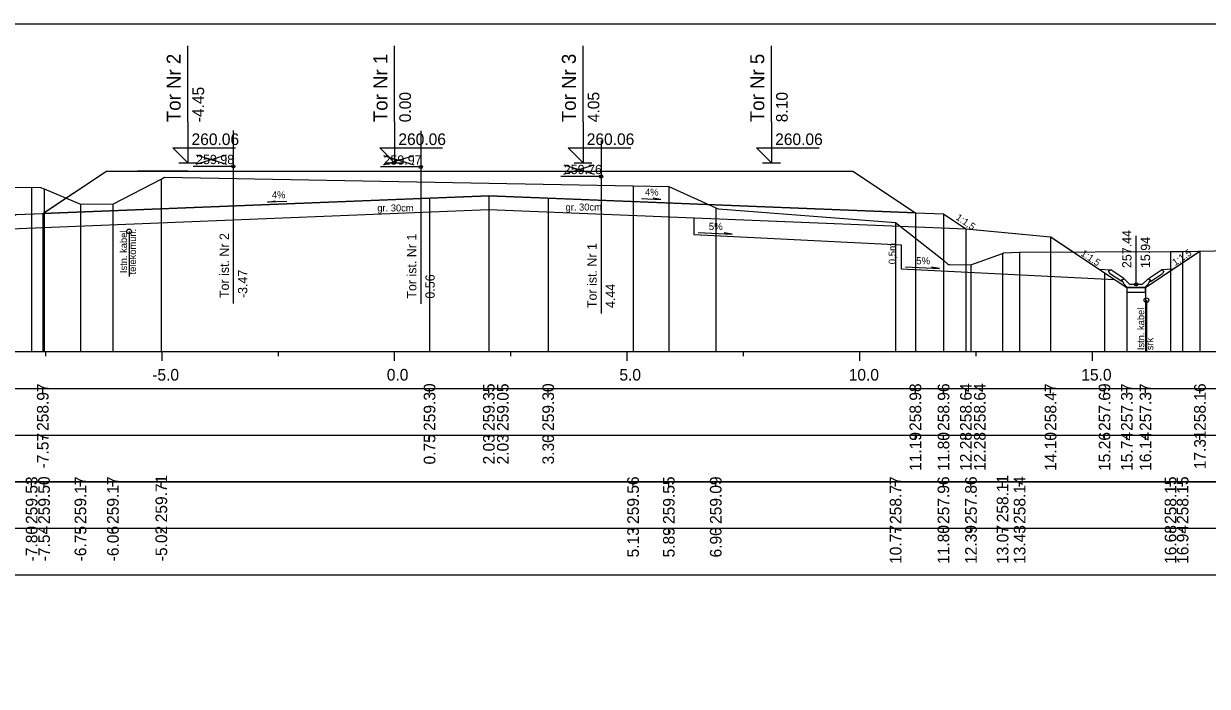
# Model space of a CAD drawing. Extents: x 6516023 to 6560129, y 5513077 to 5529206.
# Drawn here: x 6516395.49 to 6516420.93, y 5514465.41 to 5514479.66 of the extents above; entities that cross this region are included whole.
import ezdxf

# ---------------------------------------------------------------- set-up
doc = ezdxf.new("R2010")
doc.units = 0
for name, color, linetype in [('IR_default', 7, 'Continuous'), ('TOR_PRZEK_P-kable', 7, 'Continuous'), ('TOR_PRZEK_P-komponent', 7, 'Continuous'), ('TOR_PRZEK_P-odwodnienie', 7, 'Continuous'), ('TOR_PRZEK_P-opisy', 7, 'Continuous'), ('TOR_PRZEK_P-schodkowanie+wymiana', 7, 'Continuous'), ('TOR_PRZEK_P-tabelka istniejace', 7, 'Continuous'), ('TOR_PRZEK_P-tabelka projektowane', 7, 'Continuous'), ('TOR_PRZEK_P-teren istniejacy', 7, 'Continuous'), ('TOR_PRZEK_P-tory istniejace', 7, 'Continuous'), ('TOR_PRZEK_P-tory projektowane', 7, 'Continuous'), ('TOR_PRZEK_P-uklad odniesienia', 7, 'Continuous'), ('TOR_PRZEK_P-warstwa ochronna I', 7, 'Continuous'), ('TOR_PRZEK_P-warstwa ochronna II', 7, 'Continuous'), ('TOR_PS_T-skarpy projektowane', 7, 'Continuous'), ('TOR_RAMKI-ramka+tabelka 1', 7, 'Continuous')]:
    doc.layers.add(name, color=color, linetype=linetype)

msp = doc.modelspace()

# ---------------------------------------------------------------- linework, layer by layer
at = {"layer": 'IR_default'}
msp.add_lwpolyline([(6516395.332, 5514475.551), (6516395.898, 5514475.573), (6516395.929, 5514475.595), (6516397.267, 5514476.486), (6516397.278, 5514476.486), (6516397.937, 5514476.486), (6516397.953, 5514476.486), (6516399.017, 5514476.486), (6516399.034, 5514476.486), (6516400.767, 5514476.486), (6516401.344, 5514476.486), (6516401.713, 5514476.486), (6516403.463, 5514476.486), (6516403.464, 5514476.486), (6516405.213, 5514476.486), (6516405.213, 5514476.486), (6516405.763, 5514476.487), (6516405.764, 5514476.487), (6516407.513, 5514476.487), (6516407.515, 5514476.487), (6516409.263, 5514476.487), (6516409.264, 5514476.487), (6516409.813, 5514476.486), (6516409.819, 5514476.486), (6516413.313, 5514476.486), (6516413.316, 5514476.484), (6516414.657, 5514475.59), (6516414.658, 5514475.59), (6516415.263, 5514475.566), (6516415.265, 5514475.565), (6516415.742, 5514475.247), (6516415.746, 5514475.247), (6516417.563, 5514475.074), (6516417.567, 5514475.072), (6516418.723, 5514474.301), (6516418.724, 5514474.3), (6516419.203, 5514473.981), (6516419.204, 5514473.981), (6516419.603, 5514473.981), (6516419.605, 5514473.983), (6516420.353, 5514474.481), (6516420.775, 5514474.763)], dxfattribs=at)
at = {"layer": 'TOR_PRZEK_P-kable'}
for p, q in [((6516397.755, 5514475.19), (6516397.755, 5514474.216)), ((6516419.623, 5514473.709), (6516419.623, 5514472.599))]:
    msp.add_line(p, q, dxfattribs=at)
for centre in [(6516397.755, 5514475.19), (6516419.623, 5514473.709)]:
    msp.add_circle(centre, 0.05, dxfattribs=at)
at = {"layer": 'TOR_PRZEK_P-komponent'}
msp.add_lwpolyline([(6516397.267, 5514476.486), (6516399.017, 5514476.486), (6516397.937, 5514476.486), (6516400.767, 5514476.486), (6516401.713, 5514476.486), (6516403.463, 5514476.486), (6516405.213, 5514476.486), (6516405.763, 5514476.487), (6516407.513, 5514476.487), (6516409.263, 5514476.487), (6516409.813, 5514476.486), (6516413.313, 5514476.486), (6516414.657, 5514475.59), (6516405.488, 5514475.957), (6516395.898, 5514475.573)], close=True, dxfattribs=at)
at = {"layer": 'TOR_PRZEK_P-odwodnienie'}
for p, q in [((6516419.403, 5514474.051), (6516419.403, 5514475.095)), ((6516419.094, 5514474.11), (6516418.832, 5514474.284)), ((6516419.138, 5514474.177), (6516418.858, 5514474.364)), ((6516419.095, 5514474.146), (6516419.143, 5514474.17)), ((6516419.138, 5514474.177), (6516419.13, 5514474.164)), ((6516419.263, 5514474.051), (6516419.143, 5514474.17)), ((6516419.543, 5514474.051), (6516419.663, 5514474.17)), ((6516419.663, 5514474.17), (6516419.71, 5514474.146)), ((6516419.667, 5514474.177), (6516419.948, 5514474.364)), ((6516419.667, 5514474.177), (6516419.676, 5514474.164)), ((6516419.712, 5514474.11), (6516419.973, 5514474.284)), ((6516419.105, 5514474.127), (6516419.094, 5514474.11)), ((6516419.213, 5514473.981), (6516419.593, 5514473.981)), ((6516419.263, 5514474.051), (6516419.543, 5514474.051)), ((6516419.7, 5514474.127), (6516419.712, 5514474.11))]:
    msp.add_line(p, q, dxfattribs=at)
for points in [[(6516418.611, 5514474.375), (6516418.858, 5514474.364)], [(6516418.807, 5514474.337), (6516418.858, 5514474.364)], [(6516418.807, 5514474.337), (6516418.832, 5514474.284)], [(6516419.13, 5514474.164), (6516419.094, 5514474.146)], [(6516419.094, 5514474.146), (6516419.105, 5514474.127)], [(6516419.143, 5514474.051), (6516419.095, 5514474.146)], [(6516419.663, 5514474.051), (6516419.71, 5514474.146)], [(6516419.676, 5514474.164), (6516419.711, 5514474.146)], [(6516419.711, 5514474.146), (6516419.7, 5514474.127)], [(6516420.194, 5514474.375), (6516419.948, 5514474.364)], [(6516419.998, 5514474.337), (6516419.948, 5514474.364)], [(6516419.998, 5514474.337), (6516419.973, 5514474.284)], [(6516419.213, 5514473.981), (6516419.143, 5514474.051)], [(6516419.203, 5514473.981), (6516419.202, 5514473.981), (6516419.203, 5514473.981), (6516419.202, 5514473.98), (6516419.203, 5514473.981), (6516419.203, 5514473.98), (6516419.203, 5514473.981), (6516419.203, 5514473.981)], [(6516419.603, 5514473.981), (6516419.203, 5514473.981), (6516419.203, 5514473.881), (6516419.603, 5514473.881), (6516419.603, 5514473.981)], [(6516419.593, 5514473.981), (6516419.663, 5514474.051)], [(6516419.603, 5514473.981), (6516419.602, 5514473.981), (6516419.603, 5514473.981), (6516419.602, 5514473.98), (6516419.603, 5514473.981), (6516419.603, 5514473.98), (6516419.603, 5514473.981), (6516419.603, 5514473.981)]]:
    msp.add_lwpolyline(points, dxfattribs=at)
msp.add_circle((6516419.403, 5514474.051), 0.035, dxfattribs=at)
at = {"layer": 'TOR_PRZEK_P-opisy'}
for points in [[(6516401.148, 5514475.834), (6516400.73, 5514475.815), (6516400.898, 5514475.844)], [(6516408.767, 5514475.893), (6516409.185, 5514475.874), (6516409.017, 5514475.903)]]:
    msp.add_lwpolyline(points, dxfattribs=at)
at = {"layer": 'TOR_PRZEK_P-schodkowanie+wymiana'}
for p, q in [((6516409.892, 5514475.481), (6516409.892, 5514475.123)), ((6516409.892, 5514475.123), (6516414.35, 5514474.901)), ((6516414.35, 5514474.901), (6516414.35, 5514474.386)), ((6516414.35, 5514474.386), (6516418.94, 5514474.156))]:
    msp.add_line(p, q, dxfattribs=at)
at = {"layer": 'TOR_PRZEK_P-tabelka istniejace'}
for p, q in [((6516395.659, 5514469.706), (6516395.659, 5514469.806)), ((6516395.926, 5514469.706), (6516395.926, 5514469.806)), ((6516396.708, 5514469.706), (6516396.708, 5514469.806)), ((6516397.406, 5514469.706), (6516397.406, 5514469.806)), ((6516398.447, 5514469.706), (6516398.447, 5514469.806)), ((6516408.588, 5514469.706), (6516408.588, 5514469.806)), ((6516409.357, 5514469.706), (6516409.357, 5514469.806)), ((6516410.366, 5514469.706), (6516410.366, 5514469.806)), ((6516414.233, 5514469.706), (6516414.233, 5514469.806)), ((6516415.26, 5514469.706), (6516415.26, 5514469.806)), ((6516415.852, 5514469.706), (6516415.852, 5514469.806)), ((6516416.532, 5514469.706), (6516416.532, 5514469.806)), ((6516416.898, 5514469.706), (6516416.898, 5514469.806)), ((6516420.142, 5514469.706), (6516420.142, 5514469.806)), ((6516420.402, 5514469.706), (6516420.402, 5514469.806)), ((6516364.663, 5514468.806), (6516438.463, 5514468.806)), ((6516395.659, 5514468.706), (6516395.659, 5514468.806)), ((6516395.926, 5514468.706), (6516395.926, 5514468.806)), ((6516396.708, 5514468.706), (6516396.708, 5514468.806)), ((6516397.406, 5514468.706), (6516397.406, 5514468.806)), ((6516398.447, 5514468.706), (6516398.447, 5514468.806)), ((6516408.588, 5514468.706), (6516408.588, 5514468.806)), ((6516409.357, 5514468.706), (6516409.357, 5514468.806)), ((6516410.366, 5514468.706), (6516410.366, 5514468.806)), ((6516414.233, 5514468.706), (6516414.233, 5514468.806)), ((6516415.26, 5514468.706), (6516415.26, 5514468.806)), ((6516415.852, 5514468.706), (6516415.852, 5514468.806)), ((6516416.532, 5514468.706), (6516416.532, 5514468.806)), ((6516416.898, 5514468.706), (6516416.898, 5514468.806)), ((6516420.142, 5514468.706), (6516420.142, 5514468.806)), ((6516420.402, 5514468.706), (6516420.402, 5514468.806))]:
    msp.add_line(p, q, dxfattribs=at)
for points in [[(6516398.447, 5514476.313), (6516398.447, 5514472.806), (6516398.447, 5514472.676), (6516398.447, 5514472.606)], [(6516395.659, 5514476.137), (6516395.659, 5514472.806), (6516395.659, 5514472.676), (6516395.659, 5514472.606)], [(6516395.926, 5514476.103), (6516395.926, 5514472.806), (6516395.926, 5514472.676), (6516395.926, 5514472.606)], [(6516408.588, 5514476.166), (6516408.588, 5514472.806), (6516408.588, 5514472.676), (6516408.588, 5514472.606)], [(6516409.357, 5514476.156), (6516409.357, 5514472.806), (6516409.357, 5514472.676), (6516409.357, 5514472.606)], [(6516396.708, 5514475.778), (6516396.708, 5514472.806), (6516396.708, 5514472.676), (6516396.708, 5514472.606)], [(6516397.406, 5514475.774), (6516397.406, 5514472.806), (6516397.406, 5514472.676), (6516397.406, 5514472.606)], [(6516410.366, 5514475.695), (6516410.366, 5514472.806), (6516410.366, 5514472.676), (6516410.366, 5514472.606)], [(6516414.233, 5514475.378), (6516414.233, 5514472.806), (6516414.233, 5514472.676), (6516414.233, 5514472.606)], [(6516416.532, 5514474.713), (6516416.532, 5514472.806), (6516416.532, 5514472.676), (6516416.532, 5514472.606)], [(6516416.898, 5514474.741), (6516416.898, 5514472.806), (6516416.898, 5514472.676), (6516416.898, 5514472.606)], [(6516420.142, 5514474.754), (6516420.142, 5514472.806), (6516420.142, 5514472.676), (6516420.142, 5514472.606)], [(6516420.402, 5514474.755), (6516420.402, 5514472.806), (6516420.402, 5514472.676), (6516420.402, 5514472.606)], [(6516415.26, 5514474.569), (6516415.26, 5514472.806), (6516415.26, 5514472.676), (6516415.26, 5514472.606)], [(6516415.852, 5514474.468), (6516415.852, 5514472.806), (6516415.852, 5514472.676), (6516415.852, 5514472.606)]]:
    msp.add_lwpolyline(points, dxfattribs=at)
msp.add_lwpolyline([(6516364.663, 5514469.806), (6516364.663, 5514467.806), (6516438.463, 5514467.806), (6516438.463, 5514469.806)], close=True, dxfattribs=at)
at = {"layer": 'TOR_PRZEK_P-tabelka projektowane'}
for p, q in [((6516395.898, 5514471.706), (6516395.898, 5514471.806)), ((6516404.213, 5514471.706), (6516404.213, 5514471.806)), ((6516405.488, 5514471.706), (6516405.488, 5514471.806)), ((6516406.763, 5514471.706), (6516406.763, 5514471.806)), ((6516414.657, 5514471.706), (6516414.657, 5514471.806)), ((6516415.263, 5514471.706), (6516415.263, 5514471.806)), ((6516415.742, 5514471.706), (6516415.742, 5514471.806)), ((6516415.742, 5514471.706), (6516415.742, 5514471.806)), ((6516417.563, 5514471.706), (6516417.563, 5514471.806)), ((6516418.723, 5514471.706), (6516418.723, 5514471.806)), ((6516419.203, 5514471.706), (6516419.203, 5514471.806)), ((6516419.603, 5514471.706), (6516419.603, 5514471.806)), ((6516420.775, 5514471.706), (6516420.775, 5514471.806)), ((6516364.663, 5514470.806), (6516438.463, 5514470.806)), ((6516395.898, 5514470.706), (6516395.898, 5514470.806)), ((6516404.213, 5514470.706), (6516404.213, 5514470.806)), ((6516405.488, 5514470.706), (6516405.488, 5514470.806)), ((6516406.763, 5514470.706), (6516406.763, 5514470.806)), ((6516414.657, 5514470.706), (6516414.657, 5514470.806)), ((6516415.263, 5514470.706), (6516415.263, 5514470.806)), ((6516415.742, 5514470.706), (6516415.742, 5514470.806)), ((6516415.742, 5514470.706), (6516415.742, 5514470.806)), ((6516417.563, 5514470.706), (6516417.563, 5514470.806)), ((6516418.723, 5514470.706), (6516418.723, 5514470.806)), ((6516419.203, 5514470.706), (6516419.203, 5514470.806)), ((6516419.603, 5514470.706), (6516419.603, 5514470.806)), ((6516420.775, 5514470.706), (6516420.775, 5514470.806))]:
    msp.add_line(p, q, dxfattribs=at)
for points in [[(6516405.488, 5514475.957), (6516405.488, 5514472.806), (6516405.488, 5514472.676), (6516405.488, 5514472.606)], [(6516404.213, 5514475.906), (6516404.213, 5514472.806), (6516404.213, 5514472.676), (6516404.213, 5514472.606)], [(6516406.763, 5514475.907), (6516406.763, 5514472.806), (6516406.763, 5514472.676), (6516406.763, 5514472.606)], [(6516395.898, 5514475.573), (6516395.898, 5514472.806), (6516395.898, 5514472.676), (6516395.898, 5514472.606)], [(6516405.488, 5514475.657), (6516405.488, 5514472.806), (6516405.488, 5514472.676), (6516405.488, 5514472.606)], [(6516414.657, 5514475.59), (6516414.657, 5514472.806), (6516414.657, 5514472.676), (6516414.657, 5514472.606)], [(6516415.263, 5514475.566), (6516415.263, 5514472.806), (6516415.263, 5514472.676), (6516415.263, 5514472.606)], [(6516415.742, 5514475.247), (6516415.742, 5514472.806), (6516415.742, 5514472.676), (6516415.742, 5514472.606)], [(6516415.742, 5514475.247), (6516415.742, 5514472.806), (6516415.742, 5514472.676), (6516415.742, 5514472.606)], [(6516417.563, 5514475.074), (6516417.563, 5514472.806), (6516417.563, 5514472.676), (6516417.563, 5514472.606)], [(6516420.775, 5514474.763), (6516420.775, 5514472.806), (6516420.775, 5514472.676), (6516420.775, 5514472.606)], [(6516418.723, 5514474.301), (6516418.723, 5514472.806), (6516418.723, 5514472.676), (6516418.723, 5514472.606)], [(6516419.203, 5514473.981), (6516419.203, 5514472.806), (6516419.203, 5514472.676), (6516419.203, 5514472.606)], [(6516419.603, 5514473.981), (6516419.603, 5514472.806), (6516419.603, 5514472.676), (6516419.603, 5514472.606)]]:
    msp.add_lwpolyline(points, dxfattribs=at)
msp.add_lwpolyline([(6516364.663, 5514471.806), (6516364.663, 5514469.806), (6516438.463, 5514469.806), (6516438.463, 5514471.806)], close=True, dxfattribs=at)
at = {"layer": 'TOR_PRZEK_P-teren istniejacy'}
msp.add_lwpolyline([(6516392.613, 5514476.108), (6516395.659, 5514476.137), (6516395.848, 5514476.136), (6516395.926, 5514476.103), (6516396.708, 5514475.778), (6516396.77, 5514475.782), (6516397.406, 5514475.774), (6516398.447, 5514476.313), (6516398.514, 5514476.352), (6516408.588, 5514476.166), (6516409.357, 5514476.156), (6516410.366, 5514475.695), (6516410.415, 5514475.671), (6516410.61, 5514475.659), (6516414.233, 5514475.378), (6516415.26, 5514474.569), (6516415.362, 5514474.48), (6516415.391, 5514474.479), (6516415.852, 5514474.468), (6516416.532, 5514474.713), (6516416.549, 5514474.725), (6516416.898, 5514474.741), (6516420.142, 5514474.754), (6516420.402, 5514474.755), (6516421.774, 5514474.782)], dxfattribs=at)
at = {"layer": 'TOR_PRZEK_P-tory istniejace'}
for p, q in [((6516399.994, 5514477.361), (6516399.994, 5514473.641)), ((6516404.023, 5514477.349), (6516404.023, 5514473.629)), ((6516407.9, 5514477.146), (6516407.9, 5514473.426)), ((6516399.195, 5514476.633), (6516399.846, 5514476.836)), ((6516399.195, 5514476.836), (6516399.846, 5514476.633)), ((6516403.224, 5514476.621), (6516403.876, 5514476.824)), ((6516403.224, 5514476.824), (6516403.876, 5514476.621)), ((6516399.995, 5514476.586), (6516399.129, 5514476.586)), ((6516404.024, 5514476.574), (6516403.158, 5514476.574)), ((6516407.1, 5514476.418), (6516407.752, 5514476.621)), ((6516407.1, 5514476.621), (6516407.752, 5514476.418)), ((6516407.9, 5514476.371), (6516407.035, 5514476.371))]:
    msp.add_line(p, q, dxfattribs=at)
for centre in [(6516399.995, 5514476.586), (6516404.024, 5514476.574), (6516407.9, 5514476.371)]:
    msp.add_circle(centre, 0.035, dxfattribs=at)
at = {"layer": 'TOR_PRZEK_P-tory projektowane'}
for p, q in [((6516399.017, 5514477.544), (6516399.017, 5514479.176)), ((6516403.463, 5514477.544), (6516403.463, 5514479.176)), ((6516407.513, 5514477.544), (6516407.513, 5514479.177)), ((6516411.563, 5514477.544), (6516411.563, 5514479.176)), ((6516399.017, 5514477.544), (6516399.017, 5514476.666)), ((6516403.463, 5514477.544), (6516403.463, 5514476.666)), ((6516407.513, 5514477.544), (6516407.513, 5514476.667)), ((6516411.563, 5514477.544), (6516411.563, 5514476.666)), ((6516399.017, 5514476.666), (6516398.698, 5514476.985)), ((6516398.698, 5514476.985), (6516400.042, 5514476.985)), ((6516403.463, 5514476.666), (6516403.144, 5514476.985)), ((6516403.144, 5514476.985), (6516404.488, 5514476.985)), ((6516407.513, 5514476.667), (6516407.194, 5514476.986)), ((6516407.194, 5514476.986), (6516408.538, 5514476.986)), ((6516411.563, 5514476.666), (6516411.244, 5514476.985)), ((6516411.244, 5514476.985), (6516412.588, 5514476.985)), ((6516398.825, 5514476.666), (6516399.208, 5514476.666)), ((6516403.271, 5514476.666), (6516403.655, 5514476.666)), ((6516407.321, 5514476.667), (6516407.705, 5514476.667)), ((6516411.371, 5514476.666), (6516411.755, 5514476.666))]:
    msp.add_line(p, q, dxfattribs=at)
at = {"layer": 'TOR_PRZEK_P-uklad odniesienia'}
for p, q in [((6516368.463, 5514472.606), (6516438.463, 5514472.606)), ((6516395.963, 5514472.506), (6516395.963, 5514472.606)), ((6516398.463, 5514472.406), (6516398.463, 5514472.606)), ((6516400.963, 5514472.506), (6516400.963, 5514472.606)), ((6516403.463, 5514472.406), (6516403.463, 5514472.606)), ((6516405.963, 5514472.506), (6516405.963, 5514472.606)), ((6516408.463, 5514472.406), (6516408.463, 5514472.606)), ((6516410.963, 5514472.506), (6516410.963, 5514472.606)), ((6516413.463, 5514472.406), (6516413.463, 5514472.606)), ((6516415.963, 5514472.506), (6516415.963, 5514472.606)), ((6516418.463, 5514472.406), (6516418.463, 5514472.606))]:
    msp.add_line(p, q, dxfattribs=at)
at = {"layer": 'TOR_PRZEK_P-warstwa ochronna I'}
msp.add_lwpolyline([(6516394.838, 5514475.231), (6516405.488, 5514475.657), (6516415.742, 5514475.247)], dxfattribs=at)
at = {"layer": 'TOR_PRZEK_P-warstwa ochronna II'}
msp.add_lwpolyline([(6516383.289, 5514474.663), (6516385.988, 5514474.146), (6516386.738, 5514473.646), (6516387.138, 5514473.646), (6516387.543, 5514473.916), (6516389.017, 5514474.898), (6516394.838, 5514475.231), (6516395.317, 5514475.55), (6516395.898, 5514475.573), (6516404.213, 5514475.906), (6516405.488, 5514475.957), (6516406.763, 5514475.907), (6516414.657, 5514475.59), (6516415.263, 5514475.566), (6516415.742, 5514475.247), (6516417.563, 5514475.074), (6516418.723, 5514474.301), (6516419.203, 5514473.981), (6516419.603, 5514473.981), (6516420.775, 5514474.763)], dxfattribs=at)
at = {"layer": 'TOR_PS_T-skarpy projektowane'}
for points in [[(6516409.985, 5514475.168), (6516410.72, 5514475.128), (6516410.548, 5514475.159)], [(6516414.443, 5514474.43), (6516415.178, 5514474.39), (6516415.005, 5514474.421)]]:
    msp.add_lwpolyline(points, dxfattribs=at)
at = {"layer": 'TOR_RAMKI-ramka+tabelka 1'}
msp.add_lwpolyline([(6516362.013, 5514479.656), (6516609.513, 5514479.656), (6516609.513, 5514451.156), (6516362.013, 5514451.156)], close=True, dxfattribs=at)

# ---------------------------------------------------------------- texts
at = {"layer": 'TOR_PRZEK_P-kable'}
for s, height, p in [('Istn. kabel', 0.14999, (6516397.71, 5514474.292)), ('telekomun.', 0.15, (6516397.904, 5514474.264)), ('Istn. kabel', 0.14999, (6516419.578, 5514472.635)), ('srk', 0.15, (6516419.772, 5514472.636))]:
    msp.add_text(s, height=height, rotation=90.0511, dxfattribs=at).set_placement(p)
at = {"layer": 'TOR_PRZEK_P-odwodnienie'}
for s, p in [('257.44', (6516419.303, 5514474.401)), ('15.94', (6516419.703, 5514474.401))]:
    msp.add_text(s, height=0.2, rotation=90, dxfattribs=at).set_placement(p)
at = {"layer": 'TOR_PRZEK_P-opisy'}
for s, rotation, p in [('4%', 0.1515, (6516400.825, 5514475.9)), ('4%', 359.8485, (6516408.846, 5514475.959)), ('1:1,5', 325.9299, (6516415.512, 5514475.457)), ('1:1,5', 325.9299, (6516418.2, 5514474.682)), ('1:1,5', 34.0701, (6516420.242, 5514474.444))]:
    msp.add_text(s, height=0.15, rotation=rotation, dxfattribs=at).set_placement(p)
at = {"layer": 'TOR_PRZEK_P-schodkowanie+wymiana'}
msp.add_text('0,5m', height=0.1545, rotation=90, dxfattribs=at).set_placement((6516414.238, 5514474.482))
at = {"layer": 'TOR_PRZEK_P-tabelka istniejace'}
for s, p in [('259.53', (6516395.784, 5514468.898)), ('259.50', (6516396.051, 5514468.898)), ('259.17', (6516396.833, 5514468.898)), ('259.17', (6516397.531, 5514468.898)), ('259.71', (6516398.572, 5514468.933)), ('259.56', (6516408.713, 5514468.898)), ('259.55', (6516409.482, 5514468.897)), ('259.09', (6516410.491, 5514468.898)), ('258.77', (6516414.358, 5514468.898)), ('257.96', (6516415.385, 5514468.898)), ('257.86', (6516415.977, 5514468.898)), ('258.11', (6516416.657, 5514468.933)), ('258.14', (6516417.023, 5514468.899)), ('258.15', (6516420.267, 5514468.897)), ('258.15', (6516420.527, 5514468.897)), ('-7.80', (6516395.784, 5514468.094)), ('-7.54', (6516396.051, 5514468.095)), ('-6.75', (6516396.833, 5514468.093)), ('-6.06', (6516397.531, 5514468.094)), ('-5.02', (6516398.572, 5514468.096)), ('5.13', (6516408.713, 5514468.178)), ('5.89', (6516409.482, 5514468.178)), ('6.90', (6516410.491, 5514468.178)), ('10.77', (6516414.358, 5514468.038)), ('11.80', (6516415.385, 5514468.038)), ('12.39', (6516415.977, 5514468.038)), ('13.07', (6516416.657, 5514468.038)), ('13.43', (6516417.023, 5514468.038)), ('16.68', (6516420.267, 5514468.038)), ('16.94', (6516420.527, 5514468.039))]:
    msp.add_text(s, height=0.25, rotation=90, dxfattribs=at).set_placement(p)
at = {"layer": 'TOR_PRZEK_P-tabelka projektowane'}
for s, p in [('258.97', (6516396.023, 5514470.898)), ('259.30', (6516404.338, 5514470.898)), ('259.35', (6516405.613, 5514470.897)), ('259.05', (6516405.913, 5514470.897)), ('259.30', (6516406.888, 5514470.898)), ('258.98', (6516414.782, 5514470.898)), ('258.96', (6516415.388, 5514470.898)), ('258.64', (6516415.867, 5514470.899)), ('258.64', (6516416.167, 5514470.899)), ('258.47', (6516417.688, 5514470.898)), ('257.69', (6516418.848, 5514470.898)), ('257.37', (6516419.328, 5514470.898)), ('257.37', (6516419.728, 5514470.898)), ('258.16', (6516420.9, 5514470.898)), ('-7.57', (6516396.023, 5514470.094)), ('11.19', (6516414.782, 5514470.038)), ('11.80', (6516415.388, 5514470.038)), ('12.28', (6516415.867, 5514470.038)), ('12.28', (6516416.167, 5514470.038)), ('14.10', (6516417.688, 5514470.038)), ('15.26', (6516418.848, 5514470.038)), ('15.74', (6516419.328, 5514470.039)), ('16.14', (6516419.728, 5514470.039)), ('17.31', (6516420.9, 5514470.073)), ('0.75', (6516404.338, 5514470.177)), ('2.03', (6516405.613, 5514470.178)), ('2.03', (6516405.913, 5514470.178)), ('3.30', (6516406.888, 5514470.178))]:
    msp.add_text(s, height=0.25, rotation=90, dxfattribs=at).set_placement(p)
at = {"layer": 'TOR_PRZEK_P-tory istniejace'}
for s, p in [('259.98', (6516399.195, 5514476.636)), ('259.97', (6516403.224, 5514476.624)), ('259.76', (6516407.1, 5514476.421))]:
    msp.add_text(s, height=0.2, dxfattribs=at).set_placement(p)
for s, rotation, p in [('Tor ist. Nr 2', 90.0511, (6516399.901, 5514473.756)), ('Tor ist. Nr 1', 90.0511, (6516403.93, 5514473.743)), ('Tor ist. Nr 1', 90.0511, (6516407.807, 5514473.54)), ('-3.47', 90, (6516400.295, 5514473.756)), ('0.56', 90, (6516404.324, 5514473.744)), ('4.44', 90, (6516408.2, 5514473.541))]:
    msp.add_text(s, height=0.2, rotation=rotation, dxfattribs=at).set_placement(p)
at = {"layer": 'TOR_PRZEK_P-tory projektowane'}
for s, height, p in [('Tor Nr 2', 0.3, (6516398.862, 5514477.538)), ('Tor Nr 1', 0.3, (6516403.308, 5514477.538)), ('Tor Nr 3', 0.3, (6516407.358, 5514477.538)), ('Tor Nr 5', 0.3, (6516411.408, 5514477.538)), ('-4.45', 0.25, (6516399.367, 5514477.536)), ('0.00', 0.25, (6516403.813, 5514477.536)), ('4.05', 0.25, (6516407.863, 5514477.537)), ('8.10', 0.25, (6516411.913, 5514477.536))]:
    msp.add_text(s, height=height, rotation=90, dxfattribs=at).set_placement(p)
for p in [(6516399.097, 5514477.046), (6516403.543, 5514477.046), (6516407.593, 5514477.047), (6516411.643, 5514477.046)]:
    msp.add_text('260.06', height=0.25, dxfattribs=at).set_placement(p)
at = {"layer": 'TOR_PRZEK_P-uklad odniesienia'}
for s, p in [('-5.0', (6516398.252, 5514471.981)), ('0.0', (6516403.294, 5514471.981)), ('5.0', (6516408.294, 5514471.981)), ('10.0', (6516413.224, 5514471.981)), ('15.0', (6516418.224, 5514471.981))]:
    msp.add_text(s, height=0.25, dxfattribs=at).set_placement(p)
at = {"layer": 'TOR_PRZEK_P-warstwa ochronna I'}
for p in [(6516403.09, 5514475.618), (6516407.137, 5514475.638)]:
    msp.add_text('gr. 30cm', height=0.15, dxfattribs=at).set_placement(p)
at = {"layer": 'TOR_PS_T-skarpy projektowane'}
for p in [(6516410.217, 5514475.219), (6516414.675, 5514474.481)]:
    msp.add_text('5%', height=0.1545, dxfattribs=at).set_placement(p)

doc.saveas('drawing.dxf')
